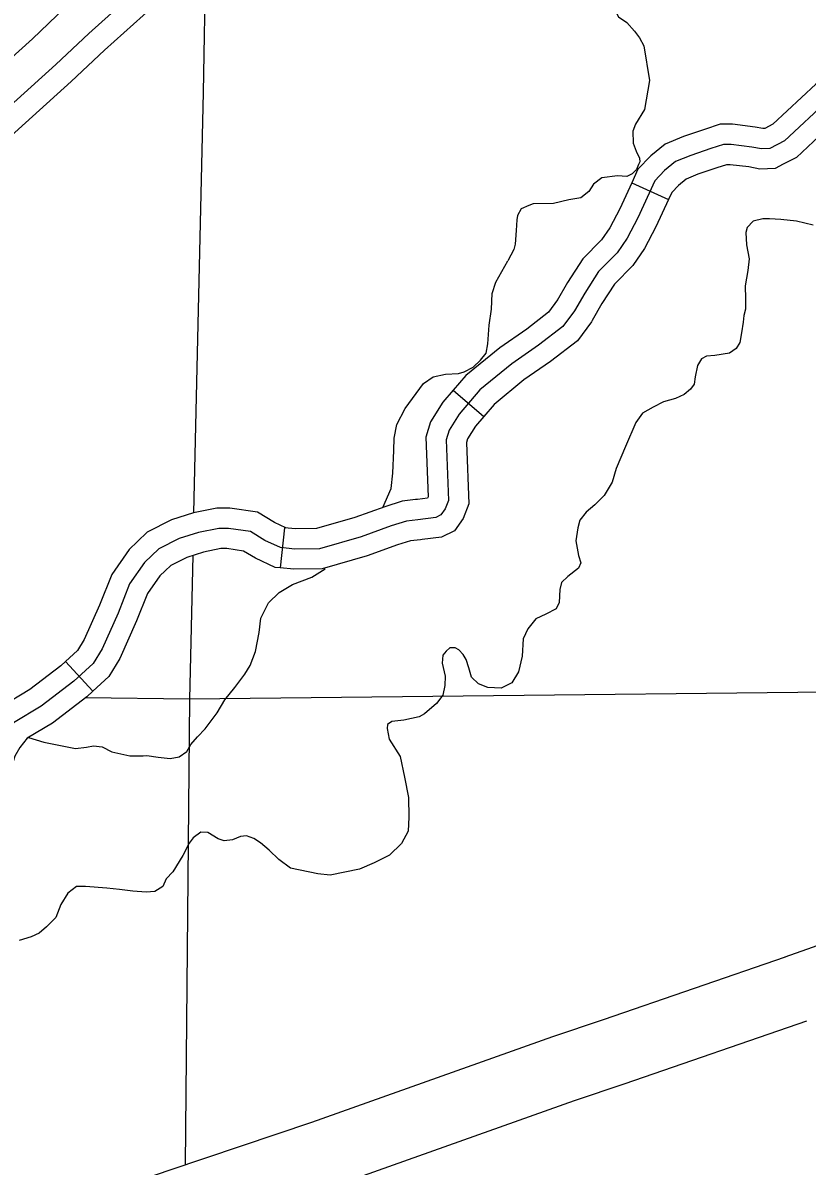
# Model space of a CAD drawing. Extents: x 8749 to 11879, y 13275 to 15339.
# Drawn here: x 10194.4 to 10252.7, y 13724.7 to 13809.7 of the extents above; entities that cross this region are included whole.
import ezdxf

# ---------------------------------------------------------------- set-up
doc = ezdxf.new("R2010")
doc.units = 0
for name, color, linetype in [('Level 15', 7, 'Continuous'), ('Level 19', 7, 'Continuous'), ('Level 31', 7, 'Continuous'), ('Level 35', 7, 'Continuous'), ('Level 45', 7, 'Continuous'), ('Level 5', 7, 'Continuous')]:
    doc.layers.add(name, color=color, linetype=linetype)

msp = doc.modelspace()

# ---------------------------------------------------------------- linework, layer by layer
at = {"layer": 'Level 15'}
for points in [[(10289.99, 13748.716), (10288.325, 13753.43), (10286.269, 13752.704), (10276.676, 13749.306), (10267.415, 13746.059), (10262.068, 13744.15), (10251.05, 13740.242)], [(10251.073, 13740.25), (10237.554, 13735.604), (10233.768, 13734.325), (10215.846, 13727.951), (10205.309, 13724.415), (10190.443, 13719.329), (10173.363, 13713.33), (10162.574, 13709.588), (10159.349, 13708.35), (10156.164, 13707.16), (10154.782, 13706.597), (10152.415, 13705.328)], [(10154.777, 13700.921), (10156.913, 13702.066), (10157.984, 13702.503), (10161.12, 13703.674), (10164.29, 13704.891), (10175.011, 13708.609), (10192.081, 13714.604), (10206.913, 13719.679), (10217.479, 13723.225), (10235.406, 13729.601), (10239.167, 13730.871), (10252.698, 13735.522)]]:
    msp.add_lwpolyline(points, dxfattribs=at)
at = {"layer": 'Level 19'}
for points in [[(10195.112, 13808.529), (10197.52, 13810.815), (10208.376, 13820.562)], [(10210.113, 13818.627), (10199.293, 13808.913), (10196.854, 13806.599)], [(10197.993, 13805.337), (10200.452, 13807.669), (10211.249, 13817.362)], [(10176.413, 13791.694), (10184.623, 13799.065), (10195.112, 13808.529)], [(10196.854, 13806.599), (10186.363, 13797.133), (10178.15, 13789.759)], [(10179.286, 13788.494), (10187.5, 13795.869), (10197.993, 13805.337)]]:
    msp.add_lwpolyline(points, dxfattribs=at)
at = {"layer": 'Level 31'}
for points in [[(10254.323, 13804.007), (10251.034, 13800.931), (10249.929, 13800.365), (10249.309, 13800.338), (10248.609, 13800.473), (10247.072, 13800.662), (10246.479, 13800.662), (10245.536, 13800.365), (10244.053, 13799.852), (10242.921, 13799.393), (10242.113, 13798.719), (10241.385, 13797.963), (10240.118, 13795.211), (10239.337, 13793.7), (10238.582, 13792.621), (10237.207, 13791.218), (10236.167, 13789.62)], [(10236.167, 13789.62), (10235.412, 13788.298), (10234.55, 13787.138), (10232.744, 13785.735), (10230.749, 13784.359), (10228.377, 13782.416), (10226.841, 13780.608), (10226.086, 13779.421), (10225.871, 13778.709), (10226.032, 13774.203), (10225.79, 13773.582), (10225.466, 13773.123), (10225.089, 13772.935), (10223.768, 13772.773), (10222.906, 13772.665), (10221.774, 13772.314), (10219.537, 13771.504), (10216.437, 13770.614), (10214.604, 13770.587), (10213.553, 13770.695), (10212.394, 13771.235), (10211.316, 13771.882), (10209.671, 13772.125), (10208.971, 13772.125)], [(10208.971, 13772.125), (10207.451, 13771.825), (10206.023, 13771.366), (10204.513, 13770.611), (10203.435, 13769.585), (10202.33, 13767.993), (10201.467, 13765.835), (10200.281, 13763.164), (10199.608, 13762.084), (10198.179, 13760.762), (10195.753, 13758.901)], [(10195.753, 13758.901), (10193.692, 13757.67), (10192.937, 13756.679), (10192.418, 13755.829), (10191.947, 13754.318), (10191.239, 13752.807), (10190.201, 13751.721), (10187.513, 13749.974), (10183.928, 13747.802), (10180.626, 13745.583), (10179.447, 13745.158), (10176.617, 13745.11), (10173.22, 13744.827), (10169.117, 13744.308), (10165.956, 13744.166), (10164.023, 13744.308), (10161.57, 13745.016), (10160.155, 13745.252), (10158.787, 13745.346), (10156.806, 13745.016), (10153.787, 13744.544), (10152.961, 13744.312)]]:
    msp.add_lwpolyline(points, dxfattribs=at)
at = {"layer": 'Level 35'}
for points in [[(10239.116, 13815.505), (10238.596, 13814.589), (10238.344, 13812.666), (10238.321, 13811.705), (10238.459, 13810.583), (10238.687, 13810.148), (10239.305, 13809.736), (10239.877, 13809.095), (10240.243, 13808.592), (10240.563, 13808.008), (10240.997, 13805.421), (10240.608, 13803.269), (10239.936, 13802.183), (10239.739, 13801.644), (10239.762, 13800.774), (10239.991, 13800.156), (10240.248, 13799.648), (10240.258, 13799.37), (10240.179, 13799.171), (10240.03, 13798.813), (10239.692, 13798.475), (10239.305, 13798.279), (10238.619, 13798.324)], [(10238.619, 13798.324), (10237.441, 13798.187), (10236.823, 13797.706), (10236.48, 13797.18), (10235.886, 13796.699), (10234.994, 13796.539), (10233.85, 13796.287), (10232.341, 13796.264), (10232.021, 13796.127), (10231.449, 13795.875), (10231.175, 13795.394), (10231.129, 13795.051), (10231.083, 13794.273), (10230.992, 13793.242), (10230.9, 13792.853), (10230.443, 13792.006)], [(10253.149, 13794.667), (10251.906, 13794.967), (10250.761, 13795.077), (10249.917, 13795.131), (10249.426, 13795.131), (10248.69, 13794.967), (10248.254, 13794.504), (10248.145, 13794.122), (10248.199, 13793.194), (10248.39, 13792.157), (10248.308, 13791.284), (10248.09, 13790.166), (10248.118, 13789.184), (10248.118, 13788.42), (10248.009, 13787.956), (10247.954, 13787.465), (10247.818, 13786.674), (10247.709, 13785.937), (10247.436, 13785.5), (10246.946, 13785.146), (10245.855, 13784.982), (10245.228, 13784.927), (10244.847, 13784.736), (10244.547, 13784.245), (10244.384, 13783.4), (10244.302, 13782.854), (10244.029, 13782.472), (10243.566, 13782.09), (10242.912, 13781.79), (10242.039, 13781.544), (10241.249, 13781.135), (10240.459, 13780.699), (10239.968, 13779.989)], [(10224.185, 13782.903), (10224.911, 13783.382), (10225.811, 13783.6), (10226.792, 13783.628), (10227.201, 13783.764), (10227.882, 13784.119), (10228.427, 13784.637), (10228.836, 13785.156), (10228.972, 13785.838), (10229.054, 13787.229), (10229.245, 13788.43), (10229.299, 13789.575), (10229.572, 13790.421), (10230.443, 13792.006)], [(10221.167, 13773.689), (10221.787, 13775.101), (10221.896, 13776.219), (10221.978, 13777.911), (10222.005, 13778.838), (10222.196, 13779.848), (10222.823, 13781.048), (10224.185, 13782.903)], [(10239.968, 13779.989), (10239.195, 13778.216), (10238.513, 13776.579), (10238.213, 13775.569), (10237.614, 13774.56), (10236.932, 13773.878), (10236.278, 13773.332), (10235.815, 13772.732), (10235.651, 13772.159), (10235.515, 13771.204), (10235.706, 13770.113)], [(10235.706, 13770.113), (10235.869, 13769.554), (10235.706, 13769.172), (10234.915, 13768.544), (10234.452, 13768.108), (10234.316, 13767.589), (10234.261, 13766.607), (10234.043, 13766.143), (10233.28, 13765.761), (10232.544, 13765.407), (10231.944, 13764.67), (10231.59, 13763.906), (10231.508, 13762.624), (10231.236, 13761.451), (10230.745, 13760.632), (10229.955, 13760.25), (10228.973, 13760.305), (10228.265, 13760.578), (10227.747, 13761.069), (10227.556, 13761.751), (10227.365, 13762.378), (10227.12, 13762.76), (10226.82, 13763.088), (10226.548, 13763.251), (10226.139, 13763.251), (10225.866, 13763.006), (10225.621, 13762.706), (10225.566, 13762.105), (10225.784, 13761.151), (10225.757, 13760.441), (10225.621, 13759.732), (10225.158, 13759.104), (10224.258, 13758.34)], [(10211.683, 13762.982), (10211.953, 13764.389), (10212.089, 13765.453), (10212.662, 13766.599), (10213.452, 13767.363), (10214.433, 13767.963), (10215.878, 13768.509), (10216.862, 13769.12)], [(10194.808, 13756.59), (10195.956, 13756.243), (10198.3, 13755.752), (10199.118, 13755.861), (10199.636, 13755.97), (10200.29, 13755.888), (10200.999, 13755.506), (10202.334, 13755.206), (10203.343, 13755.206), (10203.615, 13755.233), (10204.46, 13755.124), (10205.333, 13755.015), (10206.014, 13755.151), (10206.586, 13755.533), (10206.886, 13756.052), (10207.377, 13756.625), (10207.949, 13757.225), (10208.849, 13758.425), (10209.421, 13759.38), (10210.157, 13760.308), (10210.893, 13761.29), (10211.302, 13761.945), (10211.683, 13762.982)], [(10224.258, 13758.34), (10223.855, 13758.114), (10222.71, 13757.868), (10221.838, 13757.759), (10221.511, 13757.541), (10221.483, 13757.241), (10221.62, 13756.45), (10222.437, 13755.167), (10222.764, 13753.64), (10223.064, 13752.112), (10223.091, 13750.666), (10223.037, 13749.629), (10222.546, 13748.701), (10221.647, 13747.828), (10220.502, 13747.255), (10219.412, 13746.792), (10217.231, 13746.355), (10216.332, 13746.437), (10214.288, 13746.873), (10213.415, 13747.501), (10212.707, 13748.21), (10212.053, 13748.756), (10211.562, 13749.083), (10211.017, 13749.274), (10210.581, 13749.22), (10209.981, 13748.974), (10209.354, 13748.892), (10208.918, 13749.056), (10208.155, 13749.52), (10207.637, 13749.547), (10207.065, 13749.111), (10206.765, 13748.729), (10206.274, 13747.801), (10205.538, 13746.601), (10205.048, 13746.082), (10204.802, 13745.509), (10204.203, 13745.127), (10203.549, 13745.073), (10202.567, 13745.155), (10201.586, 13745.291), (10200.632, 13745.373), (10199.051, 13745.509)], [(10199.051, 13745.509), (10198.367, 13745.503), (10197.74, 13745.012), (10197.222, 13744.166), (10196.84, 13743.211), (10196.159, 13742.502), (10195.614, 13742.038), (10195.014, 13741.765), (10194.115, 13741.493)]]:
    msp.add_lwpolyline(points, dxfattribs=at)
at = {"layer": 'Level 45'}
for p, q in [((10239.667, 13797.818), (10242.392, 13796.563)), ((10226.387, 13782.391), (10228.673, 13780.448)), ((10213.838, 13772.174), (10213.532, 13769.189)), ((10197.557, 13762.231), (10199.595, 13760.029))]:
    msp.add_line(p, q, dxfattribs=at)
for points in [[(10258.16, 13807.7), (10257.796, 13807.501), (10255.896, 13806.708), (10254.502, 13806.048), (10253.348, 13805.149), (10250.163, 13802.17), (10249.559, 13801.861)], [(10259.6, 13805.068), (10259.097, 13804.793), (10257.116, 13803.967), (10256.085, 13803.478), (10255.298, 13802.866), (10251.906, 13799.693), (10250.928, 13799.191)], [(10249.559, 13801.861), (10249.537, 13801.849), (10249.42, 13801.844), (10248.842, 13801.955), (10247.164, 13802.162), (10246.249, 13802.162), (10245.066, 13801.789), (10243.526, 13801.257), (10242.141, 13800.696), (10241.089, 13799.818), (10240.129, 13798.821), (10239.667, 13797.818)], [(10250.928, 13799.191), (10250.322, 13798.88), (10249.199, 13798.832), (10248.375, 13798.99), (10246.98, 13799.162), (10246.71, 13799.162), (10246.006, 13798.94), (10244.581, 13798.447), (10243.702, 13798.091), (10243.136, 13797.619), (10242.641, 13797.106), (10242.392, 13796.563)], [(10239.667, 13797.818), (10238.77, 13795.87), (10238.05, 13794.478), (10237.424, 13793.582), (10236.031, 13792.161), (10234.886, 13790.402), (10234.125, 13789.068)], [(10242.392, 13796.563), (10241.466, 13794.553), (10240.623, 13792.922), (10239.74, 13791.66), (10238.383, 13790.275), (10237.448, 13788.839), (10236.73, 13787.581)], [(10234.155, 13789.121), (10233.468, 13788.197), (10231.857, 13786.945), (10229.847, 13785.558), (10227.322, 13783.491), (10226.387, 13782.391)], [(10236.73, 13787.581), (10236.67, 13787.476), (10235.632, 13786.079), (10233.631, 13784.524), (10231.652, 13783.159), (10229.433, 13781.341), (10228.673, 13780.448)], [(10226.387, 13782.391), (10225.631, 13781.501), (10224.71, 13780.052), (10224.363, 13778.904), (10224.522, 13774.459), (10224.488, 13774.372), (10223.729, 13774.279)], [(10228.673, 13780.448), (10228.051, 13779.716), (10227.462, 13778.79), (10227.379, 13778.513), (10227.543, 13773.946), (10227.121, 13772.866), (10226.475, 13771.951), (10225.529, 13771.477), (10224.094, 13771.301)], [(10223.73, 13774.279), (10223.584, 13774.261), (10222.588, 13774.137), (10221.296, 13773.736), (10219.074, 13772.932), (10216.215, 13772.111), (10214.67, 13772.088), (10213.838, 13772.174)], [(10213.957, 13772.161), (10213.099, 13772.561), (10211.831, 13773.322), (10209.782, 13773.625), (10208.824, 13773.625), (10207.075, 13773.28), (10205.454, 13772.759), (10203.642, 13771.852), (10202.907, 13771.153)], [(10202.906, 13771.153), (10202.29, 13770.567), (10201, 13768.709), (10200.085, 13766.418), (10198.953, 13763.869), (10198.442, 13763.049), (10197.557, 13762.231)], [(10213.532, 13769.189), (10213.149, 13769.229), (10211.689, 13769.908), (10210.8, 13770.442), (10209.561, 13770.625), (10209.117, 13770.625), (10207.827, 13770.37), (10206.591, 13769.973), (10205.385, 13769.37), (10204.974, 13768.979)], [(10224.094, 13771.301), (10223.953, 13771.284), (10223.223, 13771.193), (10222.251, 13770.891), (10219.999, 13770.077), (10216.659, 13769.117), (10214.538, 13769.086), (10213.532, 13769.189)], [(10204.974, 13768.979), (10204.58, 13768.604), (10203.66, 13767.278), (10202.85, 13765.252), (10201.61, 13762.459), (10200.774, 13761.12), (10199.595, 13760.029)], [(10197.557, 13762.231), (10197.211, 13761.91), (10194.909, 13760.144), (10192.674, 13758.81), (10191.697, 13757.526), (10191.042, 13756.453), (10190.545, 13754.862), (10190.276, 13754.288)], [(10199.595, 13760.029), (10199.147, 13759.614), (10196.597, 13757.657), (10194.71, 13756.531), (10194.177, 13755.832), (10193.795, 13755.205), (10193.348, 13753.774), (10192.993, 13753.016)]]:
    msp.add_lwpolyline(points, dxfattribs=at)
at = {"layer": 'Level 5'}
for points in [[(10207.972, 13814.42), (10207.806, 13804.521), (10207.09, 13773.283)], [(10207.018, 13770.11), (10206.773, 13759.436)], [(10206.773, 13759.436), (10199.025, 13759.521)], [(10274.614, 13760.185), (10206.773, 13759.436)], [(10206.773, 13759.436), (10206.461, 13724.802)]]:
    msp.add_lwpolyline(points, dxfattribs=at)

doc.saveas('drawing.dxf')
